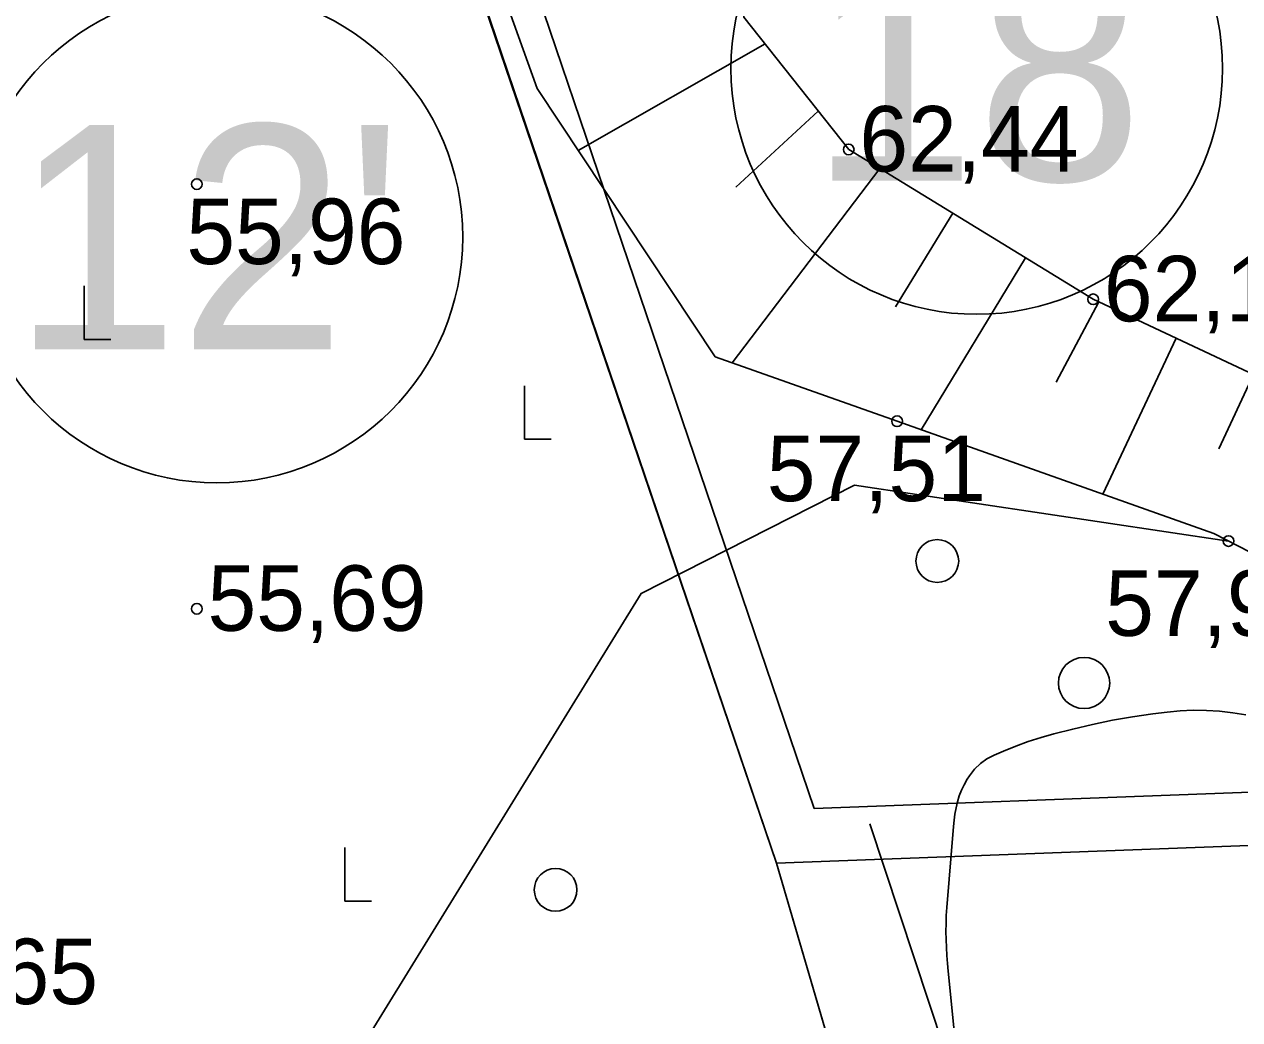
# Model space of a CAD drawing. Extents: x 532503 to 539665, y 6557663 to 6561526.
# Drawn here: x 534941.78 to 534987.27, y 6559488.9 to 6559526.15 of the extents above; entities that cross this region are included whole.
import ezdxf

# ---------------------------------------------------------------- set-up
doc = ezdxf.new("R2010")
doc.units = 0
for name, color, linetype in [('HALJASTUS', 7, 'Continuous'), ('HORISONTAAL-EH2000', 7, 'Continuous'), ('illumineerimisjooned', 7, 'Continuous'), ('kataster', 7, 'Continuous'), ('KORGUS-EH2000', 7, 'Continuous'), ('PIIR', 7, 'Continuous'), ('RELJEEF', 7, 'Continuous'), ('RELJEEF 1', 7, 'Continuous'), ('TM_aktiivne', 7, 'Continuous')]:
    doc.layers.add(name, color=color, linetype=linetype)

# ---------------------------------------------------------------- blocks, each defined once
blk = doc.blocks.new('LONOOR')
at = {"layer": 'HALJASTUS'}
blk.add_circle((0, 0), 0.6, dxfattribs=at)

msp = doc.modelspace()

# ---------------------------------------------------------------- linework, layer by layer
at = {"layer": 'HALJASTUS'}
for p, q in [((534944.011, 6559516.36), (534944.011, 6559514.36)), ((534944.011, 6559516.36), (534944.011, 6559514.36)), ((534944.011, 6559514.36), (534945.011, 6559514.36)), ((534944.011, 6559514.36), (534945.011, 6559514.36)), ((534960.498, 6559512.623), (534960.498, 6559510.623)), ((534960.498, 6559512.623), (534960.498, 6559510.623)), ((534960.498, 6559510.623), (534961.498, 6559510.623)), ((534960.498, 6559510.623), (534961.498, 6559510.623)), ((534973.423, 6559496.232), (535009.934, 6559385.95)), ((534953.775, 6559495.336), (534953.775, 6559493.336)), ((534953.775, 6559495.336), (534953.775, 6559493.336)), ((534953.775, 6559493.336), (534954.775, 6559493.336)), ((534953.775, 6559493.336), (534954.775, 6559493.336))]:
    msp.add_line(p, q, dxfattribs=at)
msp.add_lwpolyline([(534942.103, 6559460.539), (534951.42, 6559483.01), (534964.86, 6559504.85), (534972.85, 6559508.9), (534986.85, 6559506.81)], dxfattribs=at)
msp.add_lwpolyline([(534942.103, 6559460.539), (534951.42, 6559483.01), (534964.86, 6559504.85), (534972.85, 6559508.9), (534986.85, 6559506.81)], dxfattribs=at)
for centre in [(534975.949, 6559506.063), (534975.949, 6559506.063), (534961.663, 6559493.753), (534961.663, 6559493.753)]:
    msp.add_circle(centre, 0.8, dxfattribs=at)
at = {"layer": 'HORISONTAAL-EH2000'}
msp.add_lwpolyline([(534976.64, 6559487.855), (534976.361, 6559490.706), (534976.334, 6559491.005), (534976.311, 6559491.303), (534976.294, 6559491.602), (534976.28, 6559491.901), (534976.273, 6559492.201), (534976.275, 6559492.5), (534976.286, 6559492.798), (534976.306, 6559493.097), (534976.554, 6559496.127), (534976.579, 6559496.359), (534976.611, 6559496.59), (534976.654, 6559496.819), (534976.704, 6559497.046), (534976.77, 6559497.268), (534976.851, 6559497.484), (534976.953, 6559497.691), (534977.07, 6559497.892), (534977.157, 6559498.027), (534977.347, 6559498.268), (534977.56, 6559498.482), (534977.807, 6559498.655), (534978.078, 6559498.801), (534978.421, 6559498.948), (534978.886, 6559499.134), (534979.355, 6559499.306), (534979.832, 6559499.455), (534980.314, 6559499.59), (534981.02, 6559499.77), (534981.763, 6559499.945), (534982.509, 6559500.101), (534983.26, 6559500.23), (534984.015, 6559500.339), (534984.55, 6559500.407), (534985.041, 6559500.453), (534985.532, 6559500.477), (534986.023, 6559500.47), (534986.515, 6559500.442), (534987.005, 6559500.384), (534987.492, 6559500.308)], dxfattribs=at)
at = {"layer": 'illumineerimisjooned'}
msp.add_lwpolyline([(535103.273, 6559501.74), (534971.344, 6559496.804), (534876.945, 6559774.719), (534941.147, 6559814.604), (535178.869, 6559688.171)], dxfattribs=at)
at = {"layer": 'kataster'}
for points in [[(534957.01, 6559532.73), (534874.65, 6559775.26), (534941.15, 6559817.08), (535181.52, 6559689.04), (535104.64, 6559499.79), (534969.93, 6559494.75)], [(534969.93, 6559494.75), (535104.64, 6559499.79), (535276.49, 6559541.25), (535318.85, 6559280.76), (535338.01, 6559156.08), (535319.42, 6559157.12), (535277.91, 6559164.57), (535224.85, 6559174.15), (535170.96, 6559181.67), (535149.92, 6559184.62), (535125.2, 6559187.34), (535093.5, 6559192.16), (535054.28, 6559206.76)]]:
    msp.add_lwpolyline(points, close=True, dxfattribs=at)
msp.add_lwpolyline([(534375.71, 6559463.85), (534735.22, 6559485.45), (534957.01, 6559532.73), (534969.93, 6559494.75), (535054.28, 6559206.76), (535041.77, 6559209.47), (535017.76, 6559212.2), (534998.41, 6559211.16), (534957.01, 6559202.5), (534925.72, 6559202.71), (534804.31, 6559232.52), (534740.37, 6559246.64), (534719.3, 6559250.08), (534702.52, 6559249.07), (534633.14, 6559232.3)], dxfattribs=at)
at = {"layer": 'KORGUS-EH2000'}
for centre in [(534972.634, 6559521.466), (534948.235, 6559520.168), (534948.235, 6559520.168), (534981.785, 6559515.859), (534974.444, 6559511.295), (534974.444, 6559511.295), (534986.85, 6559506.81), (534986.85, 6559506.81), (534948.235, 6559504.276), (534948.235, 6559504.276)]:
    msp.add_circle(centre, 0.2, dxfattribs=at)
at = {"layer": 'PIIR'}
for centre in [(534977.426, 6559524.497), (534948.984, 6559518.187)]:
    msp.add_circle(centre, 9.2, dxfattribs=at)
at = {"layer": 'RELJEEF'}
for p, q in [((534969.507, 6559525.414), (534962.511, 6559521.428)), ((534969.507, 6559525.414), (534962.511, 6559521.428)), ((534968.403, 6559520.058), (534971.494, 6559522.906)), ((534968.403, 6559520.058), (534971.494, 6559522.906)), ((534973.797, 6559520.753), (534968.265, 6559513.486)), ((534973.797, 6559520.753), (534968.265, 6559513.486)), ((534974.38, 6559515.58), (534976.525, 6559519.082)), ((534974.38, 6559515.58), (534976.525, 6559519.082)), ((534979.254, 6559517.41), (534975.347, 6559510.975)), ((534979.254, 6559517.41), (534975.347, 6559510.975)), ((534980.392, 6559512.758), (534981.995, 6559515.761)), ((534980.392, 6559512.758), (534981.995, 6559515.761)), ((534984.891, 6559514.4), (534982.149, 6559508.563)), ((534984.891, 6559514.4), (534982.149, 6559508.563)), ((534986.484, 6559510.264), (534987.788, 6559513.04)), ((534986.484, 6559510.264), (534987.788, 6559513.04))]:
    msp.add_line(p, q, dxfattribs=at)
for points in [[(535002.3, 6559504.484), (535006.205, 6559512.193), (535004.061, 6559520.228), (535001.34, 6559530.427), (534997.294, 6559535.274), (534992.576, 6559536.754), (534988.216, 6559539.225), (534985.075, 6559543.039), (534984.5, 6559550.405), (534979.644, 6559552.064), (534972.081, 6559549.822), (534960.782, 6559540.478), (534957.887, 6559532.348), (534960.969, 6559523.752), (534967.637, 6559513.709), (534974.444, 6559511.295), (534986.303, 6559507.09), (534996.131, 6559502.045), (535002.854, 6559496.625)], [(535002.3, 6559504.484), (535006.205, 6559512.193), (535004.061, 6559520.228), (535001.34, 6559530.427), (534997.294, 6559535.274), (534992.576, 6559536.754), (534988.216, 6559539.225), (534985.075, 6559543.039), (534984.5, 6559550.405), (534979.644, 6559552.064), (534972.081, 6559549.822), (534960.782, 6559540.478), (534957.887, 6559532.348), (534960.969, 6559523.752), (534967.637, 6559513.709), (534974.444, 6559511.295), (534986.303, 6559507.09), (534996.131, 6559502.045), (534997.673, 6559500.802)], [(535000.461, 6559508.851), (535000.461, 6559507.356), (534996.072, 6559507.356), (534990.936, 6559511.561), (534981.785, 6559515.859), (534972.634, 6559521.466), (534968.713, 6559526.418), (534967.592, 6559533.146), (534968.993, 6559537.444), (534972.821, 6559542.957), (534975.948, 6559547.46), (534979.824, 6559548.189), (534982.065, 6559546.788), (534983.279, 6559541.368), (534986.454, 6559536.696), (534991.87, 6559533.893), (534995.276, 6559532.13), (534997.286, 6559526.979), (534998.033, 6559520.251), (535000.461, 6559508.851)]]:
    msp.add_lwpolyline(points, dxfattribs=at)
msp.add_lwpolyline([(535000.461, 6559508.851), (535000.461, 6559507.356), (534996.072, 6559507.356), (534990.936, 6559511.561), (534981.785, 6559515.859), (534972.634, 6559521.466), (534968.713, 6559526.418), (534967.592, 6559533.146), (534968.993, 6559537.444), (534972.821, 6559542.957), (534975.948, 6559547.46), (534979.824, 6559548.189), (534982.065, 6559546.788), (534983.279, 6559541.368), (534986.454, 6559536.696), (534991.87, 6559533.893), (534995.276, 6559532.13), (534997.286, 6559526.979), (534998.033, 6559520.251)], close=True, dxfattribs=at)
msp.add_lwpolyline([(535000.461, 6559508.851), (535000.461, 6559507.356), (534996.072, 6559507.356), (534990.936, 6559511.561), (534981.785, 6559515.859), (534972.634, 6559521.466), (534968.713, 6559526.418), (534967.592, 6559533.146), (534968.993, 6559537.444), (534972.821, 6559542.957), (534975.948, 6559547.46), (534979.824, 6559548.189), (534982.065, 6559546.788), (534983.279, 6559541.368), (534986.454, 6559536.696), (534991.87, 6559533.893), (534995.276, 6559532.13), (534997.286, 6559526.979), (534998.033, 6559520.251)], close=True, dxfattribs=at)
at = {"layer": 'RELJEEF 1'}
for points in [[(535002.3, 6559504.484), (535006.205, 6559512.193), (535004.061, 6559520.228), (535001.34, 6559530.427), (534997.294, 6559535.274), (534992.576, 6559536.754), (534988.216, 6559539.225), (534985.075, 6559543.039), (534984.5, 6559550.405), (534979.644, 6559552.064), (534972.081, 6559549.822), (534960.782, 6559540.478), (534957.887, 6559532.348), (534960.969, 6559523.752), (534967.637, 6559513.709), (534974.444, 6559511.295), (534986.303, 6559507.09), (534996.131, 6559502.045), (535002.854, 6559496.625), (535008.83, 6559494.943), (535017.211, 6559495.06), (535026.175, 6559496.555)], [(535000.461, 6559508.851), (535000.461, 6559507.356), (534996.072, 6559507.356), (534990.936, 6559511.561), (534981.785, 6559515.859), (534972.634, 6559521.466), (534968.713, 6559526.418), (534967.592, 6559533.146), (534968.993, 6559537.444), (534972.821, 6559542.957), (534975.948, 6559547.46), (534979.824, 6559548.189), (534982.065, 6559546.788), (534983.279, 6559541.368), (534986.454, 6559536.696), (534991.87, 6559533.893), (534995.276, 6559532.13), (534997.286, 6559526.979), (534998.033, 6559520.251), (535000.461, 6559508.851)]]:
    msp.add_lwpolyline(points, dxfattribs=at)
at = {"layer": 'TM_aktiivne'}
msp.add_lwpolyline([(534874.54, 6559775.58), (534941.07, 6559816.91), (535181.4, 6559689.09), (535104.64, 6559499.79), (534969.93, 6559494.75)], close=True, dxfattribs=at)

# ---------------------------------------------------------------- block references
at = {"layer": 'HALJASTUS', "xscale": 1.6, "yscale": 1.6000000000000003}
msp.add_blockref('LONOOR', (534981.441, 6559501.497), dxfattribs=at)

# ---------------------------------------------------------------- texts
at = {"layer": 'KORGUS-EH2000'}
for s, p in [('62,44 ', (534973.034, 6559520.641)), ('55,96 ', (534947.842, 6559517.177)), ('62,14 ', (534982.185, 6559515.034)), ('57,51 ', (534969.569, 6559508.304)), ('55,69 ', (534948.635, 6559503.451)), ('57,95 ', (534982.234, 6559503.262)), ('55,65 ', (534936.338, 6559489.479))]:
    msp.add_text(s, height=2.45, dxfattribs=at).set_placement(p)
at = {"layer": 'PIIR'}
for s, p in [('18', (534971.165, 6559520.297)), ("12'", (534941.32, 6559513.987))]:
    msp.add_text(s, height=8.4, dxfattribs=at).set_placement(p)

doc.saveas('drawing.dxf')
